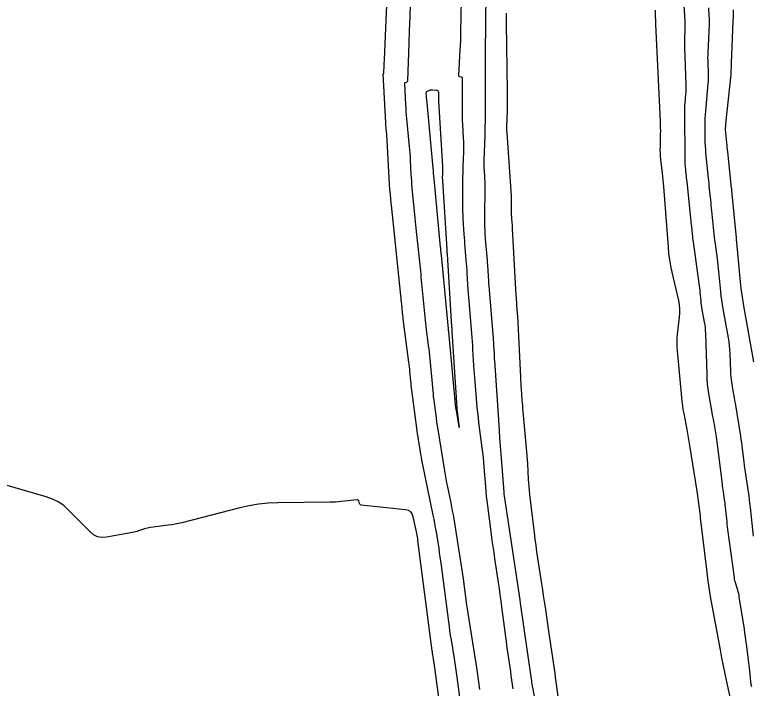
# Model space of a CAD drawing. Extents: x 658976 to 668721, y 639543 to 647196.
# Drawn here: x 662396.8 to 662550.1, y 642680.3 to 642820.4 of the extents above; entities that cross this region are included whole.
import ezdxf

# ---------------------------------------------------------------- set-up
doc = ezdxf.new("R2010")
doc.units = 0
doc.layers.add('Ex_Minor Contours', color=7, linetype='Continuous')

msp = doc.modelspace()

# ---------------------------------------------------------------- linework, layer by layer
at = {"layer": 'Ex_Minor Contours'}
for points in [[(662489.58, 642677.42), (662488.87, 642682.67), (662488.74, 642683.63), (662488.6, 642684.6), (662488.45, 642685.55), (662488.3, 642686.51), (662487.67, 642690.4), (662487.53, 642691.33), (662487.39, 642692.27), (662487.26, 642693.2), (662487.13, 642694.14), (662485.61, 642705.88), (662485.5, 642706.76), (662485.37, 642707.64), (662485.24, 642708.51), (662485.11, 642709.39), (662484.55, 642712.88), (662484.4, 642713.75), (662484.25, 642714.62), (662484.08, 642715.49), (662483.91, 642716.36), (662481.67, 642727.15), (662481.55, 642727.75), (662481.44, 642728.36), (662481.33, 642728.96), (662481.23, 642729.57), (662480.83, 642732), (662480.74, 642732.61), (662480.65, 642733.22), (662480.56, 642733.83), (662480.48, 642734.44), (662479.45, 642742.33), (662479.39, 642742.81), (662479.33, 642743.3), (662479.28, 642743.79), (662479.23, 642744.28), (662479.05, 642746.23), (662479, 642746.72), (662478.94, 642747.21), (662478.89, 642747.7), (662478.83, 642748.18), (662477.72, 642756.59), (662477.67, 642757.04), (662477.61, 642757.49), (662477.57, 642757.94), (662477.52, 642758.39), (662477.35, 642760.2), (662477.3, 642760.65), (662477.26, 642761.11), (662477.21, 642761.56), (662477.17, 642762.01), (662475.19, 642780.78), (662475.15, 642781.14), (662475.12, 642781.49), (662475.08, 642781.85), (662475.05, 642782.21), (662474.91, 642783.65), (662474.88, 642784.01), (662474.85, 642784.37), (662474.82, 642784.73), (662474.8, 642785.09), (662474.31, 642794.32), (662474.29, 642794.62), (662474.27, 642794.92), (662474.25, 642795.22), (662474.22, 642795.52), (662474.11, 642796.72), (662474.08, 642797.02), (662474.06, 642797.32), (662474.04, 642797.62), (662474.02, 642797.92), (662473.49, 642808.09), (662473.49, 642808.11), (662473.5, 642808.13), (662473.51, 642808.14), (662473.53, 642808.15), (662473.6, 642808.18), (662473.62, 642808.19), (662473.63, 642808.2), (662473.64, 642808.21), (662473.64, 642808.23), (662473.7, 642809.91), (662473.71, 642810.2), (662473.72, 642810.48), (662473.73, 642810.77), (662473.74, 642811.06), (662474.35, 642825.79)], [(662494.85, 642824.91), (662494.7, 642812.47), (662494.7, 642812.05), (662494.7, 642811.64), (662494.7, 642811.22), (662494.7, 642810.8), (662494.73, 642809.14), (662494.73, 642808.72), (662494.73, 642808.31), (662494.73, 642807.89), (662494.73, 642807.47), (662494.7, 642799.22), (662494.69, 642798.23), (662494.67, 642797.24), (662494.65, 642796.26), (662494.61, 642795.27), (662494.43, 642790.14), (662494.42, 642789.75), (662494.42, 642789.35), (662494.43, 642788.95), (662494.45, 642788.56), (662494.56, 642786.97), (662494.58, 642786.57), (662494.6, 642786.18), (662494.61, 642785.78), (662494.61, 642785.38), (662494.59, 642777.45), (662494.59, 642776.55), (662494.62, 642775.64), (662494.67, 642774.74), (662494.74, 642773.83), (662495.12, 642769.29), (662495.16, 642768.85), (662495.19, 642768.42), (662495.22, 642767.98), (662495.24, 642767.54), (662495.34, 642765.79), (662495.37, 642765.35), (662495.39, 642764.91), (662495.43, 642764.47), (662495.46, 642764.03), (662496.37, 642753.07), (662496.4, 642752.69), (662496.43, 642752.31), (662496.45, 642751.92), (662496.47, 642751.54), (662496.55, 642750.01), (662496.56, 642749.63), (662496.59, 642749.25), (662496.61, 642748.87), (662496.63, 642748.48), (662497.41, 642737.16), (662497.42, 642737.08), (662497.43, 642736.99), (662497.43, 642736.91), (662497.44, 642736.83), (662497.47, 642736.5), (662497.48, 642736.41), (662497.48, 642736.33), (662497.49, 642736.25), (662497.5, 642736.16), (662497.79, 642731.46), (662497.84, 642730.65), (662497.89, 642729.84), (662497.95, 642729.03), (662498.01, 642728.22), (662498.57, 642721.12), (662498.58, 642721.02), (662498.59, 642720.91), (662498.6, 642720.81), (662498.62, 642720.71), (662498.67, 642720.29), (662498.68, 642720.19), (662498.7, 642720.09), (662498.71, 642719.98), (662498.73, 642719.88), (662501.9, 642698.72), (662501.91, 642698.66), (662501.92, 642698.6), (662501.93, 642698.54), (662501.94, 642698.49), (662501.97, 642698.25), (662501.97, 642698.2), (662501.98, 642698.14), (662501.99, 642698.08), (662502, 642698.02), (662504.3, 642682.25), (662504.32, 642682.1), (662504.34, 642681.96), (662504.36, 642681.82), (662504.38, 642681.68), (662504.45, 642681.11), (662504.47, 642680.97), (662504.49, 642680.83), (662504.51, 642680.69), (662504.54, 642680.55), (662507.86, 642661.9)], [(662550.18, 642680.6), (662550.09, 642681.15), (662550.02, 642681.71), (662549.77, 642683.93), (662549.71, 642684.49), (662549.64, 642685.04), (662549.58, 642685.6), (662549.51, 642686.16), (662549.09, 642689.59), (662548.99, 642690.34), (662548.89, 642691.1), (662548.78, 642691.85), (662548.66, 642692.61), (662547.61, 642699.36), (662547.55, 642699.71), (662547.48, 642700.05), (662547.39, 642700.38), (662547.3, 642700.72), (662546.88, 642702.04), (662546.78, 642702.37), (662546.7, 642702.71), (662546.63, 642703.05), (662546.58, 642703.39), (662545.25, 642713.36), (662545.17, 642713.9), (662545.11, 642714.45), (662545.05, 642714.99), (662544.99, 642715.54), (662544.74, 642718.01), (662544.69, 642718.41), (662544.65, 642718.81), (662544.59, 642719.21), (662544.54, 642719.6), (662544.3, 642721.19), (662544.24, 642721.59), (662544.18, 642721.99), (662544.13, 642722.39), (662544.08, 642722.79), (662543.15, 642730.44), (662543.08, 642730.98), (662543, 642731.52), (662542.93, 642732.05), (662542.84, 642732.59), (662542.49, 642734.72), (662542.41, 642735.25), (662542.32, 642735.79), (662542.23, 642736.32), (662542.13, 642736.85), (662541.29, 642741.64), (662541.14, 642742.62), (662541.02, 642743.6), (662540.94, 642744.58), (662540.89, 642745.57), (662540.62, 642754.11), (662540.59, 642754.7), (662540.54, 642755.3), (662540.47, 642755.89), (662540.37, 642756.48), (662539.89, 642759.11), (662539.81, 642759.56), (662539.75, 642760), (662539.69, 642760.45), (662539.65, 642760.9), (662539.48, 642762.7), (662539.43, 642763.15), (662539.38, 642763.6), (662539.33, 642764.05), (662539.27, 642764.5), (662538.06, 642773.14), (662538, 642773.55), (662537.95, 642773.95), (662537.91, 642774.35), (662537.86, 642774.76), (662537.7, 642776.38), (662537.65, 642776.78), (662537.61, 642777.18), (662537.57, 642777.59), (662537.53, 642777.99), (662536.72, 642785.7), (662536.68, 642786.09), (662536.64, 642786.48), (662536.6, 642786.87), (662536.56, 642787.26), (662536.4, 642788.83), (662536.37, 642789.22), (662536.34, 642789.61), (662536.33, 642790), (662536.32, 642790.4), (662536.24, 642800.14), (662536.25, 642800.6), (662536.26, 642801.07), (662536.28, 642801.53), (662536.32, 642802), (662536.48, 642803.86), (662536.52, 642804.33), (662536.54, 642804.79), (662536.54, 642805.26), (662536.53, 642805.72), (662536.27, 642813.74), (662536.26, 642814.18), (662536.26, 642814.63), (662536.26, 642815.07), (662536.28, 642815.51), (662536.36, 642817.29), (662536.37, 642817.73), (662536.37, 642818.18), (662536.36, 642818.62), (662536.34, 642819.06), (662535.91, 642825.55)], [(662489.75, 642823.5), (662489.6, 642816.76), (662489.58, 642815.83), (662489.55, 642814.91), (662489.51, 642813.99), (662489.47, 642813.07), (662489.19, 642807.73), (662489.2, 642807.64), (662489.23, 642807.58), (662489.29, 642807.54), (662489.36, 642807.53), (662489.73, 642807.49), (662489.81, 642807.48), (662489.87, 642807.44), (662489.9, 642807.38), (662489.91, 642807.29), (662489.9, 642800.47), (662489.9, 642799.76), (662489.91, 642799.04), (662489.94, 642798.33), (662489.98, 642797.62), (662490.15, 642794.76), (662490.18, 642794.04), (662490.2, 642793.33), (662490.2, 642792.62), (662490.18, 642791.9), (662490.08, 642788.91), (662490.05, 642788.17), (662490.04, 642787.44), (662490.02, 642786.7), (662490.02, 642785.96), (662489.99, 642781.01), (662490, 642780.25), (662490.01, 642779.49), (662490.04, 642778.73), (662490.08, 642777.96), (662490.29, 642774.75), (662490.33, 642774.07), (662490.38, 642773.4), (662490.43, 642772.73), (662490.48, 642772.05), (662490.71, 642769.36), (662490.77, 642768.69), (662490.82, 642768.01), (662490.87, 642767.34), (662490.91, 642766.66), (662491.12, 642763.22), (662491.18, 642762.42), (662491.23, 642761.63), (662491.29, 642760.83), (662491.36, 642760.03), (662491.85, 642754.09), (662491.92, 642753.26), (662491.98, 642752.43), (662492.04, 642751.6), (662492.09, 642750.77), (662492.3, 642747.44), (662492.35, 642746.61), (662492.41, 642745.78), (662492.47, 642744.95), (662492.54, 642744.12), (662492.91, 642739.68), (662493.01, 642738.66), (662493.11, 642737.65), (662493.22, 642736.63), (662493.35, 642735.62), (662494.03, 642730.33), (662494.15, 642729.33), (662494.26, 642728.33), (662494.36, 642727.32), (662494.45, 642726.32), (662494.76, 642722.29), (662494.85, 642721.28), (662494.95, 642720.28), (662495.06, 642719.28), (662495.18, 642718.28), (662495.96, 642712.34), (662496.12, 642711.09), (662496.3, 642709.83), (662496.48, 642708.57), (662496.66, 642707.32), (662497.41, 642702.31), (662497.6, 642701.05), (662497.78, 642699.8), (662497.95, 642698.54), (662498.12, 642697.29), (662498.93, 642691.01), (662499.05, 642690.11), (662499.17, 642689.21), (662499.3, 642688.3), (662499.43, 642687.4), (662499.95, 642683.8), (662500.08, 642682.89), (662500.21, 642681.99), (662500.33, 642681.09), (662500.45, 642680.19)], [(662493.62, 642680.11), (662493.34, 642682.15), (662493.27, 642682.66), (662493.2, 642683.17), (662493.12, 642683.68), (662493.04, 642684.18), (662491.14, 642695.97), (662491.07, 642696.41), (662491.01, 642696.84), (662490.94, 642697.28), (662490.89, 642697.72), (662490.19, 642703.1), (662490.13, 642703.56), (662490.06, 642704.02), (662490, 642704.47), (662489.92, 642704.93), (662488.23, 642715.54), (662488.09, 642716.38), (662487.94, 642717.22), (662487.78, 642718.06), (662487.61, 642718.89), (662486.92, 642722.23), (662486.75, 642723.06), (662486.59, 642723.9), (662486.44, 642724.74), (662486.3, 642725.58), (662484.85, 642734.57), (662484.75, 642735.21), (662484.65, 642735.84), (662484.56, 642736.48), (662484.48, 642737.11), (662484.15, 642739.65), (662484.07, 642740.29), (662483.99, 642740.92), (662483.93, 642741.56), (662483.86, 642742.2), (662483.17, 642749.55), (662483.1, 642750.22), (662483.03, 642750.89), (662482.95, 642751.56), (662482.87, 642752.22), (662482.52, 642754.89), (662482.43, 642755.56), (662482.35, 642756.23), (662482.28, 642756.9), (662482.21, 642757.57), (662481.55, 642764.5), (662481.49, 642765.16), (662481.42, 642765.82), (662481.36, 642766.48), (662481.29, 642767.15), (662480.43, 642775.3), (662480.36, 642776), (662480.28, 642776.7), (662480.22, 642777.4), (662480.15, 642778.1), (662479.55, 642784.38), (662479.48, 642785.1), (662479.42, 642785.82), (662479.37, 642786.54), (662479.33, 642787.26), (662479.18, 642790.15), (662479.14, 642790.87), (662479.09, 642791.59), (662479.03, 642792.31), (662478.96, 642793.03), (662478.43, 642798.72), (662478.36, 642799.47), (662478.3, 642800.23), (662478.25, 642800.98), (662478.2, 642801.74), (662477.98, 642806.11), (662477.98, 642806.19), (662478.01, 642806.25), (662478.06, 642806.3), (662478.13, 642806.34), (662478.46, 642806.47), (662478.53, 642806.5), (662478.58, 642806.56), (662478.61, 642806.62), (662478.63, 642806.7), (662478.86, 642814.33), (662478.9, 642815.32), (662478.93, 642816.32), (662478.97, 642817.31), (662479.01, 642818.31), (662479.17, 642822.28)], [(662547.13, 642671.93), (662545, 642681.69), (662544.65, 642683.35), (662544.3, 642685.02), (662543.97, 642686.69), (662543.66, 642688.36), (662541.95, 642697.55), (662541.63, 642699.41), (662541.33, 642701.27), (662541.06, 642703.13), (662540.83, 642705.01), (662539.62, 642715.23), (662539.56, 642715.74), (662539.5, 642716.24), (662539.44, 642716.75), (662539.37, 642717.26), (662539.11, 642719.3), (662539.04, 642719.81), (662538.97, 642720.32), (662538.9, 642720.82), (662538.82, 642721.33), (662537.3, 642730.82), (662537.16, 642731.65), (662537.02, 642732.48), (662536.88, 642733.31), (662536.72, 642734.14), (662536.1, 642737.45), (662535.95, 642738.28), (662535.82, 642739.11), (662535.72, 642739.95), (662535.63, 642740.78), (662534.72, 642750.48), (662534.66, 642751.36), (662534.65, 642752.23), (662534.68, 642753.11), (662534.76, 642753.98), (662535.17, 642757.48), (662535.24, 642758.35), (662535.23, 642759.22), (662535.14, 642760.08), (662534.99, 642760.94), (662533.63, 642766.87), (662533.36, 642768.15), (662533.14, 642769.44), (662532.97, 642770.73), (662532.85, 642772.03), (662531.89, 642784.69), (662531.83, 642785.39), (662531.77, 642786.08), (662531.7, 642786.78), (662531.62, 642787.47), (662531.29, 642790.32), (662531.22, 642790.98), (662531.18, 642791.63), (662531.16, 642792.29), (662531.17, 642792.95), (662531.23, 642795.59), (662531.24, 642796.25), (662531.23, 642796.91), (662531.22, 642797.57), (662531.19, 642798.23), (662530.24, 642818.45), (662530.22, 642818.8), (662530.21, 642819.14), (662530.2, 642819.49), (662530.19, 642819.83), (662530.15, 642821.36)], [(662550.53, 642711.98), (662549.92, 642717.95), (662549.83, 642718.77), (662549.73, 642719.59), (662549.63, 642720.4), (662549.51, 642721.21), (662548.97, 642724.76), (662548.88, 642725.43), (662548.78, 642726.09), (662548.7, 642726.76), (662548.61, 642727.43), (662548.29, 642730.1), (662548.2, 642730.76), (662548.11, 642731.43), (662548.01, 642732.09), (662547.91, 642732.76), (662546.79, 642739.62), (662546.7, 642740.16), (662546.61, 642740.71), (662546.52, 642741.25), (662546.42, 642741.8), (662546.04, 642743.97), (662545.96, 642744.52), (662545.89, 642745.07), (662545.84, 642745.62), (662545.82, 642746.17), (662545.7, 642749.97), (662545.66, 642750.78), (662545.59, 642751.59), (662545.48, 642752.4), (662545.35, 642753.21), (662544.25, 642759.27), (662544.1, 642760.17), (662543.96, 642761.07), (662543.85, 642761.97), (662543.75, 642762.87), (662543.37, 642767.01), (662543.31, 642767.66), (662543.23, 642768.31), (662543.15, 642768.96), (662543.07, 642769.61), (662542.71, 642772.2), (662542.62, 642772.84), (662542.54, 642773.49), (662542.46, 642774.14), (662542.39, 642774.79), (662541.9, 642779.59), (662541.84, 642780.16), (662541.78, 642780.73), (662541.72, 642781.3), (662541.66, 642781.87), (662541.42, 642784.15), (662541.36, 642784.72), (662541.3, 642785.29), (662541.24, 642785.86), (662541.19, 642786.43), (662540.67, 642791.66), (662540.61, 642792.38), (662540.56, 642793.1), (662540.53, 642793.82), (662540.52, 642794.54), (662540.5, 642797.43), (662540.5, 642798.15), (662540.52, 642798.87), (662540.56, 642799.59), (662540.61, 642800.31), (662541.12, 642806.09), (662541.16, 642806.62), (662541.18, 642807.16), (662541.19, 642807.69), (662541.18, 642808.23), (662541.11, 642810.38), (662541.1, 642810.92), (662541.09, 642811.45), (662541.1, 642811.99), (662541.12, 642812.53), (662541.38, 642818.43), (662541.39, 642818.86), (662541.39, 642819.28), (662541.38, 642819.7), (662541.36, 642820.12), (662541.25, 642821.8)], [(662550.65, 642748.24), (662548.61, 642759.43), (662548.38, 642760.78), (662548.18, 642762.13), (662548.01, 642763.48), (662547.86, 642764.84), (662547.1, 642773.01), (662547.1, 642773.02), (662547.1, 642773.04), (662547.04, 642773.63), (662547.03, 642773.72), (662547.02, 642773.82), (662547.01, 642773.92), (662547, 642774.02), (662546.08, 642783.83), (662546.08, 642783.86), (662546.07, 642783.9), (662546.07, 642783.94), (662546.06, 642783.98), (662546.03, 642784.14), (662546.03, 642784.18), (662546.02, 642784.22), (662546.02, 642784.26), (662546.01, 642784.3), (662545.2, 642791.91), (662545.15, 642792.38), (662545.1, 642792.85), (662545.06, 642793.32), (662545.01, 642793.78), (662544.73, 642796.56), (662544.73, 642796.57), (662544.73, 642796.58), (662544.73, 642796.6), (662544.73, 642796.61), (662544.73, 642796.66), (662544.73, 642796.67), (662544.73, 642796.68), (662544.73, 642796.69), (662544.73, 642796.7), (662544.79, 642797.3), (662544.8, 642797.41), (662544.81, 642797.51), (662544.82, 642797.61), (662544.83, 642797.72), (662545.88, 642807.97), (662545.9, 642808.17), (662545.92, 642808.37), (662545.93, 642808.56), (662545.93, 642808.76), (662545.95, 642809.55), (662545.96, 642809.75), (662545.96, 642809.95), (662545.97, 642810.14), (662545.98, 642810.34), (662546.35, 642819.06), (662546.36, 642819.36), (662546.37, 642819.65), (662546.38, 642819.94), (662546.39, 642820.24), (662546.42, 642821.41)], [(662499.08, 642820.75), (662499.07, 642820.22), (662499.07, 642819.69), (662499.07, 642819.16), (662499.08, 642818.63), (662499.26, 642804.51), (662499.27, 642804.01), (662499.27, 642803.5), (662499.27, 642802.99), (662499.27, 642802.49), (662499.26, 642800.18), (662499.26, 642799.82), (662499.25, 642799.46), (662499.24, 642799.1), (662499.23, 642798.74), (662499.18, 642797.29), (662499.17, 642796.93), (662499.17, 642796.57), (662499.18, 642796.21), (662499.2, 642795.85), (662500.09, 642782.71), (662500.11, 642782.3), (662500.13, 642781.9), (662500.14, 642781.5), (662500.14, 642781.1), (662500.14, 642779.24), (662500.14, 642778.96), (662500.15, 642778.68), (662500.16, 642778.41), (662500.18, 642778.13), (662500.28, 642777.03), (662500.3, 642776.75), (662500.32, 642776.48), (662500.34, 642776.2), (662500.35, 642775.92), (662501.12, 642762.02), (662501.15, 642761.55), (662501.18, 642761.08), (662501.21, 642760.61), (662501.25, 642760.14), (662501.4, 642758.26), (662501.44, 642757.79), (662501.47, 642757.31), (662501.5, 642756.84), (662501.53, 642756.37), (662502.06, 642745), (662502.09, 642744.41), (662502.12, 642743.81), (662502.16, 642743.22), (662502.2, 642742.63), (662502.36, 642740.26), (662502.4, 642739.67), (662502.45, 642739.08), (662502.5, 642738.49), (662502.55, 642737.9), (662503.24, 642730.25), (662503.31, 642729.45), (662503.38, 642728.65), (662503.44, 642727.85), (662503.49, 642727.05), (662503.69, 642723.84), (662503.74, 642723.04), (662503.81, 642722.24), (662503.88, 642721.44), (662503.97, 642720.64), (662504.91, 642712.64), (662505.07, 642711.33), (662505.24, 642710.03), (662505.42, 642708.72), (662505.61, 642707.42), (662506.43, 642702.04), (662506.61, 642700.82), (662506.8, 642699.61), (662506.98, 642698.39), (662507.17, 642697.18), (662507.99, 642691.72), (662508.13, 642690.81), (662508.26, 642689.89), (662508.4, 642688.97), (662508.53, 642688.06), (662509.05, 642684.39), (662509.18, 642683.48), (662509.31, 642682.56), (662509.43, 642681.64), (662509.56, 642680.72), (662510.2, 642676.02)], [(662485.88, 642672.23), (662484.07, 642685.61), (662484.04, 642685.82), (662484.01, 642686.02), (662483.98, 642686.23), (662483.95, 642686.44), (662483.82, 642687.27), (662483.78, 642687.48), (662483.75, 642687.69), (662483.72, 642687.9), (662483.69, 642688.11), (662480.72, 642711.06), (662480.71, 642711.16), (662480.7, 642711.26), (662480.68, 642711.35), (662480.67, 642711.45), (662480.61, 642711.84), (662480.59, 642711.94), (662480.57, 642712.03), (662480.55, 642712.13), (662480.54, 642712.23), (662479.75, 642716.01), (662479.55, 642716.6), (662479.21, 642717.04), (662478.74, 642717.33), (662478.13, 642717.47), (662468.89, 642718.44), (662468.76, 642718.47), (662468.66, 642718.53), (662468.59, 642718.62), (662468.55, 642718.74), (662468.42, 642719.28), (662468.37, 642719.4), (662468.3, 642719.48), (662468.2, 642719.52), (662468.08, 642719.52), (662464.77, 642719.16), (662464.17, 642719.1), (662463.58, 642719.06), (662462.98, 642719.03), (662462.38, 642719.01), (662451.53, 642718.88), (662449.53, 642718.8), (662447.55, 642718.6), (662445.58, 642718.28), (662443.63, 642717.84), (662431.59, 642714.75), (662430.88, 642714.58), (662430.17, 642714.44), (662429.45, 642714.32), (662428.73, 642714.22), (662425.03, 642713.76), (662424.71, 642713.72), (662424.4, 642713.65), (662424.09, 642713.57), (662423.78, 642713.48), (662422.57, 642713.06), (662422.26, 642712.96), (662421.95, 642712.87), (662421.64, 642712.8), (662421.32, 642712.73), (662415.92, 642711.75), (662414.95, 642711.68), (662414.05, 642711.84), (662413.22, 642712.23), (662412.47, 642712.85), (662408.02, 642717.38), (662406.99, 642718.31), (662405.87, 642719.08), (662404.66, 642719.69), (662403.36, 642720.16), (662377.94, 642727.5)]]:
    msp.add_lwpolyline(points, dxfattribs=at)
msp.add_lwpolyline([(662484.77, 642804.68), (662484.89, 642804.59), (662484.96, 642804.47), (662484.99, 642804.3), (662484.98, 642803.34), (662484.99, 642803.11), (662484.99, 642802.89), (662485, 642802.66), (662485.01, 642802.44), (662485.82, 642788.81), (662485.82, 642788.68), (662485.83, 642788.56), (662485.83, 642788.43), (662485.82, 642788.3), (662485.81, 642787.8), (662485.8, 642787.67), (662485.8, 642787.55), (662485.8, 642787.42), (662485.8, 642787.3), (662485.79, 642786.53), (662485.79, 642786.36), (662485.8, 642786.19), (662485.8, 642786.02), (662485.81, 642785.85), (662486.7, 642771.66), (662486.71, 642771.57), (662486.72, 642771.49), (662486.72, 642771.41), (662486.73, 642771.32), (662486.76, 642770.98), (662486.76, 642770.9), (662486.77, 642770.81), (662486.78, 642770.73), (662486.78, 642770.64), (662487.72, 642755.53), (662487.73, 642755.45), (662487.74, 642755.36), (662487.74, 642755.28), (662487.75, 642755.19), (662487.78, 642754.85), (662487.79, 642754.77), (662487.79, 642754.68), (662487.8, 642754.59), (662487.8, 642754.51), (662488.78, 642738.66), (662488.78, 642738.64), (662488.78, 642738.63), (662488.78, 642738.61), (662488.79, 642738.59), (662488.79, 642738.53), (662488.79, 642738.51), (662488.79, 642738.49), (662488.8, 642738.47), (662488.8, 642738.46), (662489.23, 642735.11), (662489.28, 642734.68), (662489.29, 642734.54), (662489.27, 642734.68), (662489.2, 642735.1), (662488.66, 642738.44), (662488.65, 642738.46), (662488.65, 642738.48), (662488.64, 642738.53), (662488.64, 642738.54), (662488.64, 642738.55), (662488.64, 642738.56), (662488.64, 642738.57), (662487.14, 642754.47), (662487.13, 642754.52), (662487.13, 642754.57), (662487.12, 642754.62), (662487.11, 642754.66), (662487.09, 642754.86), (662487.08, 642754.91), (662487.08, 642754.96), (662487.07, 642755.01), (662487.07, 642755.06), (662485.61, 642770.37), (662485.6, 642770.46), (662485.59, 642770.54), (662485.58, 642770.62), (662485.57, 642770.7), (662485.47, 642771.73), (662485.46, 642771.82), (662485.45, 642771.9), (662485.44, 642771.99), (662485.43, 642772.08), (662484, 642787.02), (662483.99, 642787.15), (662483.98, 642787.27), (662483.97, 642787.39), (662483.97, 642787.52), (662483.94, 642788.01), (662483.93, 642788.14), (662483.92, 642788.26), (662483.91, 642788.38), (662483.9, 642788.51), (662482.55, 642802.82), (662482.53, 642802.98), (662482.52, 642803.14), (662482.51, 642803.3), (662482.5, 642803.46), (662482.46, 642804.15), (662482.47, 642804.28), (662482.52, 642804.38), (662482.59, 642804.46), (662482.7, 642804.52), (662483.22, 642804.72), (662483.34, 642804.76), (662483.47, 642804.78), (662483.61, 642804.8), (662483.74, 642804.79), (662484.61, 642804.71)], close=True, dxfattribs=at)

doc.saveas('drawing.dxf')
